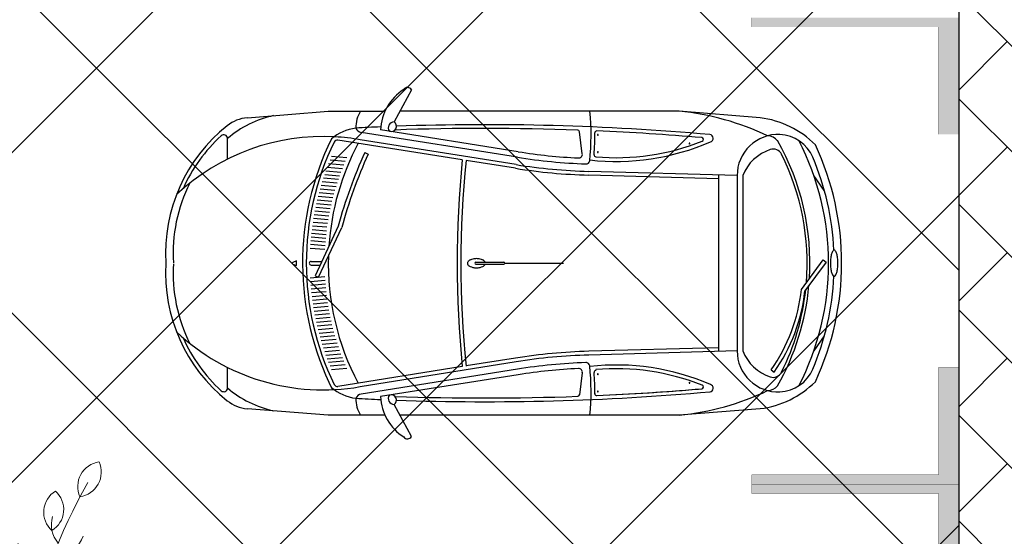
# Model space of a CAD drawing. Header units: millimetres. Extents: x 747415 to 1601423, y -236173 to 551995.
# Tile 456 of 549: x 1157477 to 1162751, y 213158 to 215927. Entities that reach past the tile are written whole.
import ezdxf

# ---------------------------------------------------------------- set-up
doc = ezdxf.new("R2010")
doc.units = ezdxf.units.MM
doc.header["$LTSCALE"] = 100
doc.header["$MEASUREMENT"] = 0
doc.linetypes.add('DASHED2', pattern=[9.525, 6.35, -3.175])
doc.layers.get('0').update_dxf_attribs({"linetype": 'CONTINUOUS', "lineweight": 0})
for name, color, linetype in [('T--A9041_VERHARDING_Parkeren', 9, 'CONTINUOUS'), ('T--L9041_VERHARDING_Wegen', 7, 'CONTINUOUS'), ('T--L9082_INRICHTING_SPECIFIEK_Auto', 8, 'CONTINUOUS')]:
    doc.layers.add(name, color=color, linetype=linetype)
for name, color, linetype, lineweight in [('T--A9041_VERHARDING_Wegen', 21, 'CONTINUOUS', 0), ('T--A9042_BEPLANTING', 90, 'CONTINUOUS', 0), ('T--L9042_BOMEN', 84, 'CONTINUOUS', 0), ('T--L9067_BEHEERVOORZIENING_Belijning', 7, 'DASHED2', 0)]:
    doc.layers.add(name, color=color, linetype=linetype, lineweight=lineweight)
doc.layers.add('T--A9072_BELIJNING', color=7, linetype='CONTINUOUS', lineweight=0, true_color=0xffffff)

# ---------------------------------------------------------------- blocks, each defined once
blk = doc.blocks.new('auto64')
for points in [[(-2304.5, 929), (-2397.7, 757.5)], [(-3183.6, 779.6), (-2750, 815), (-2446.3, 815)], [(-436.4, 779.6), (-870, 815), (-2366.4, 815)], [(-1737, 567.8), (-2573.7, 701.2)], [(-1732.3, 597.4), (-2470.4, 715.1)], [(-1389.3, 586.7), (-1404.3, 704.7)], [(-3290, 558.5), (-3290, 668.7)], [(-2032.1, 554.1), (-2698.1, 660.3)], [(-1743.3, 528.3), (-2580, 661.7)], [(-2554.7, 593.2), (-2536.5, 585)], [(-2667, 525.7), (-2748.1, 532.8)], [(-2658.9, 545), (-2740.4, 552.2)], [(-2650.5, 564.4), (-2732.4, 571.6)], [(-1746.5, 508.6), (-2012.3, 550.9)], [(-2682.1, 486.9), (-2762.6, 494)], [(-2674.7, 506.3), (-2755.5, 513.4)], [(-560, 470), (-1354.3, 492.1)], [(-2702.5, 428.4), (-2782.1, 435.5)], [(-2696, 447.9), (-2775.9, 455)], [(-2689.2, 467.4), (-2769.4, 474.5)], [(-660, 452.8), (-1354.9, 472.1)], [(-660, 470), (-660, -470)], [(-560, 470.1), (-560, -470.1)], [(-530, 470), (-530, -470)], [(-93, 390), (-149.4, 470)], [(-2720, 369.7), (-2798.9, 376.7)], [(-2714.5, 389.3), (-2793.6, 396.3)], [(-2708.6, 408.9), (-2788, 415.9)], [(-2734.9, 310.8), (-2813.3, 317.8)], [(-2730.2, 330.5), (-2808.8, 337.4)], [(-2725.3, 350.1), (-2804, 357.1)], [(-2743.3, 271.4), (-2821.4, 278.3)], [(-2739.2, 291.1), (-2817.5, 298)], [(-2753.8, 212.1), (-2831.6, 219)], [(-2750.6, 231.9), (-2828.5, 238.8)], [(-2747.1, 251.7), (-2825.1, 258.6)], [(-2761.6, 152.6), (-2839.3, 159.4)], [(-2759.9, 172.5), (-2837, 179.3)], [(-2758.1, 192.4), (-2834.5, 199.2)], [(-2697.1, 199), (-2820.5, -67), (-2802.3, -75.4), (-2678.2, 192.1)], [(-2765.1, 112.7), (-2843.1, 119.6)], [(-2763.4, 132.6), (-2841.4, 139.5)], [(-2768.7, 72.9), (-2846.4, 79.7)], [(-2766.9, 92.8), (-2844.6, 99.7)], [(-2940.1, -4.6), (-2921, -12.7), (-2921, 0), (-2921, 12.7), (-2940.1, 4.6)], [(-2841.7, 10), (-2784.7, 10)], [(-1960.2, 5), (-1810.2, 5)], [(-1805.2, 0), (-1490.2, 0)], [(-216, -140.7), (-98.2, 17.6), (-82.2, 5.7), (-196.7, -148.3)], [(-2841.7, -10), (-2794, -10)], [(-1960.2, -5), (-1810.2, -5)], [(-2768.7, -72.9), (-2846.4, -79.7)], [(-2766.9, -92.8), (-2844.6, -99.7)], [(-2765.1, -112.7), (-2843.1, -119.6)], [(-2763.4, -132.6), (-2841.4, -139.5)], [(-2761.6, -152.6), (-2839.3, -159.4)], [(-2759.9, -172.5), (-2837, -179.3)], [(-2758.1, -192.4), (-2834.5, -199.2)], [(-2753.8, -212.1), (-2831.6, -219)], [(-2750.6, -231.9), (-2828.5, -238.8)], [(-2747.1, -251.7), (-2825.1, -258.6)], [(-2743.3, -271.4), (-2821.4, -278.3)], [(-2739.2, -291.1), (-2817.5, -298)], [(-2734.9, -310.8), (-2813.3, -317.8)], [(-2730.2, -330.5), (-2808.8, -337.4)], [(-2725.3, -350.1), (-2804, -357.1)], [(-2720, -369.7), (-2798.9, -376.7)], [(-2714.5, -389.3), (-2793.6, -396.3)], [(-2708.6, -408.9), (-2788, -415.9)], [(-93, -390), (-149.4, -470)], [(-2702.5, -428.4), (-2782.1, -435.5)], [(-2696, -447.9), (-2775.9, -455)], [(-2689.2, -467.4), (-2769.4, -474.5)], [(-660, -452.8), (-1354.9, -472.1)], [(-560, -470), (-1354.3, -492.1)], [(-2682.1, -486.9), (-2762.6, -494)], [(-2674.7, -506.3), (-2755.5, -513.4)], [(-2667, -525.7), (-2748.1, -532.8)], [(-1746.5, -508.6), (-2012.3, -550.9)], [(-3290, -668.7), (-3290, -558.5)], [(-2658.9, -545), (-2740.4, -552.2)], [(-2650.5, -564.4), (-2732.4, -571.6)], [(-2032.1, -554.1), (-2698.1, -660.3)], [(-1743.3, -528.3), (-2580, -661.7)], [(-1737, -567.8), (-2573.7, -701.2)], [(-377.6, -572), (-361.2, -583.4)], [(-1732.3, -597.4), (-2470.4, -715.1)], [(-1389.3, -586.7), (-1404.3, -704.7)], [(-2446.3, -815), (-2750, -815), (-3183.6, -779.6)], [(-2304.5, -929), (-2397.7, -757.5)], [(-436.4, -779.6), (-870, -815), (-2366.4, -815)]]:
    blk.add_lwpolyline(points)
for centre, radius, start, end in [((-2199.5, 702.7), 271.1, 122.5061, 177.3807), ((-2325.6, 917.5), 24, 28.4487, 144.8117), ((-2433.2, 726.8), 169.4, 148.6333, 180.9564), ((-2582.9, 684), 1240.6, 353.7279, 6.0623), ((-1012.2, -604.7), 1426.8, 64.4533, 84.2811), ((-3167.3, 580.3), 200, 94.6669, 128.5195), ((-2919.5, 231.4), 573.2, 102.481, 130.272), ((-2396.9, 725.7), 31.7, 91.422, 214.9423), ((-2412.7, 733.7), 28.1, 248.5131, 57.8511), ((-1911, -12957.7), 13700.1, 84.95581, 91.981), ((-500.4, 274.6), 509, 45.0724, 82.7817), ((-2747.5, 52.9), 874.1, 128.5195, 183.4666), ((-3310, 668.7), 20, 0, 132.4061), ((-2566.5, 466), 260.5, 97.9758, 129.7902), ((-1914, -11588.8), 12332, 92.58016, 93.20092), ((-2568.5, 737.6), 36.8, 201.7756, 261.8193), ((-1911, -12957.7), 13680.1, 87.91744, 92.01787), ((-1414.2, 703.4), 10, 7.2745, 87.9174), ((-2582.9, 684), 1260.6, 355.3159, 0.6912), ((-1312.4, 699.3), 10, 87.4901, 180.6912), ((-1911, -12957.7), 13680.1, 85.12905, 87.49008), ((-1306, 687.5), 2.5, 90, 270), ((-1306, 687.5), 2.5, 270, 90), ((-708.2, 669.4), 20, 284.8612, 84.9558), ((-339.9, 470), 220.1, 87.5524, 180.0097), ((-339.1, 490.1), 200, 22.8604, 87.5524), ((-2779, -463.8), 1142.9, 86.7478, 133.301), ((-2747.5, 52.9), 854.1, 132.4061, 156.0666), ((-1377.2, 0), 1510.8, 153.8364, 206.6643), ((-1377.2, 0), 1490.8, 154.1833, 205.8167), ((-1377.2, 0), 1372.8, 152.0676, 176.1797), ((-2715.3, 657.3), 20, 86.7478, 153.8364), ((-2701.2, 640.5), 20, 80.9423, 154.1833), ((-2779, -463.8), 1142.9, 79.9751, 86.7478), ((-1209, 1821.9), 1276.3, 263.6929, 293.3519), ((-1209, 1821.9), 1256.3, 265.0494, 291.5959), ((-815.2, 640.9), 2.5, 90, 270), ((-815.2, 640.9), 2.5, 270, 90), ((-750.2, 663), 10, 291.5959, 85.1291), ((-398.9, 609.8), 72.8, 40.2199, 88.4107), ((-1501.5, 0), 1331.5, 356.4569, 29.5582), ((-1501.5, 0), 1431.5, 332.6464, 27.3536), ((-1501.5, 0), 1501.5, 334.9815, 25.0185), ((-87.3, -520.5), 2707.1, 155.7055, 164.5863), ((-87.3, -520.5), 2687.1, 155.7055, 164.6216), ((-1271, 3490.9), 2930, 260.9423, 267.2804), ((-1409.1, 584.2), 20, 267.2804, 7.2745), ((-1316.5, 580.2), 10, 175.3159, 265.0494), ((-1306, 595.5), 2.5, 90, 270), ((-1306, 595.5), 2.5, 270, 90), ((-306.1, 380.4), 241.2, 108.384, 158.1789), ((-366.4, 561.8), 50, 26.3311, 108.384), ((-1501.5, 0), 1316.5, 355.4418, 26.3311), ((3446.7, 0), 5506.7, 174.225, 185.775), ((3446.7, 0), 5486.7, 174.2369, 185.7631), ((-1271, 3490.9), 3000, 260.9423, 268.4089), ((-1271, 3490.9), 2960, 260.9423, 268.0852), ((-1369.3, 552.5), 20, 268.0852, 348.1357), ((-1461.9, 3509.8), 2978.7, 271.7693, 271.819), ((-1501.5, 0), 1461.5, 2.7376, 22.8604), ((-1271, 3490.9), 3020, 260.9423, 268.4089), ((-2747.5, 52.9), 834.1, 153.1339, 183.4666), ((2.9, 33.2), 59.3, 145.403, 164.0546), ((-40, 62.8), 7.21, 90, 145.403), ((-40, 62.8), 7.21, 34.597, 90), ((-82.9, 33.2), 59.3, 15.9454, 34.597), ((-2938.2, 0), 5, 112.786, 247.214), ((-2841.7, 0), 10, 90, 270), ((-1377.2, 0), 1372.8, 178.392, 207.9324), ((-1992, 0), 13, 140.4731, 180), ((-1992, 0), 13, 180, 219.5269), ((-1975.1, -13.9), 34.9, 116.6567, 140.4731), ((-1963.8, -36.4), 60, 101.7464, 116.6567), ((-1956.4, -72.1), 96.5, 90, 101.7464), ((-1960.2, 0), 5, 90, 270), ((-1956.4, -72.1), 96.5, 78.2536, 90), ((-1949, -36.4), 60, 63.3433, 78.2536), ((-1937.7, -13.9), 34.9, 39.5269, 63.3433), ((-1920.8, 0), 13, 22.6244, 39.5269), ((-1810.2, 0), 5, 270, 90), ((184.7, 0), 244.7, 173.2506, 180), ((184.7, 0), 244.7, 180, 186.7494), ((72.7, 13.3), 131.9, 164.0546, 173.2506), ((-152.7, 13.3), 131.9, 6.7494, 15.9454), ((-264.7, 0), 244.7, 0, 6.7494), ((-264.7, 0), 244.7, 353.2506, 0), ((-2747.5, -52.9), 874.1, 176.5334, 231.4805), ((-2747.5, -52.9), 834.1, 176.5334, 206.8661), ((-1975.1, 13.9), 34.9, 219.5269, 243.3433), ((-1963.8, 36.4), 60, 243.3433, 258.2536), ((-1956.4, 72.1), 96.5, 258.2536, 270), ((-1956.4, 72.1), 96.5, 270, 281.7464), ((-1949, 36.4), 60, 281.7464, 296.6567), ((-1937.7, 13.9), 34.9, 296.6567, 320.4731), ((-1920.8, 0), 13, 320.4731, 337.3756), ((72.7, -13.3), 131.9, 186.7494, 195.9454), ((2.9, -33.2), 59.3, 195.9454, 214.597), ((-82.9, -33.2), 59.3, 325.403, 344.0546), ((-152.7, -13.3), 131.9, 344.0546, 353.2506), ((-1501.5, 0), 1461.5, 337.1396, 357.2624), ((-40, -62.8), 7.21, 214.597, 270), ((-40, -62.8), 7.21, 270, 325.403), ((-1132.8, -43.1), 922, 324.9998, 353.9253), ((-1132.8, -43.1), 942, 324.9998, 353.5912), ((-1501.5, 0), 1331.5, 330.4418, 354.8462), ((-1501.5, 0), 1316.5, 333.6689, 353.7639), ((-2779, 463.8), 1142.9, 226.699, 280.0249), ((-2747.5, -52.9), 854.1, 203.9334, 227.5939), ((-1271, -3490.9), 3020, 91.5911, 99.0577), ((-339.9, -470), 220.1, 179.9903, 272.4476), ((-306.1, -380.4), 241.2, 201.8211, 251.616), ((-1271, -3490.9), 3000, 91.5911, 99.0577), ((-1271, -3490.9), 2960, 91.9167, 99.0577), ((-1271, -3490.9), 2930, 92.7196, 99.0577), ((-1409.1, -584.2), 20, 352.7255, 92.7196), ((-1369.4, -552.6), 20, 6.1809, 91.9167), ((-1461.9, -3509.8), 2978.7, 88.1848, 88.2307), ((-2582.9, -684), 1240.6, 353.9377, 6.1809), ((-1209, -1821.9), 1276.3, 66.6481, 96.3071), ((-1316.1, -584.8), 10, 87.1473, 184.478), ((-1209, -1821.9), 1256.3, 68.4041, 94.9506), ((-339.1, -490.1), 200, 272.4476, 337.1396), ((-2582.9, -684), 1260.6, 359.3088, 4.478), ((-1306, -595.5), 2.5, 90, 270), ((-1306, -595.5), 2.5, 270, 90), ((-366.4, -561.8), 50, 251.616, 333.6689), ((-3310, -668.7), 20, 227.5939, 0), ((-2919.5, -231.4), 573.2, 229.728, 257.519), ((-2566.5, -466), 260.5, 230.2098, 262.0242), ((-2701.2, -640.5), 20, 205.8167, 279.0577), ((-1911, 12957.7), 13680.1, 272.50992, 274.87095), ((-1911, 12957.7), 13680.1, 272.50992, 274.79654), ((-1306, -687.5), 2.5, 90, 270), ((-1306, -687.5), 2.5, 270, 90), ((-1012.2, 604.7), 1426.8, 275.7189, 295.5467), ((-815.2, -640.9), 2.5, 90, 270), ((-815.2, -640.9), 2.5, 270, 90), ((-750.2, -663), 10, 274.8709, 68.4041), ((-708.2, -669.4), 20, 275.0442, 75.1388), ((-500.4, -274.6), 509, 277.2183, 314.9276), ((-398.9, -609.8), 72.8, 271.5893, 319.7801), ((-3167.3, -580.3), 200, 231.4805, 265.3331), ((-2433.2, -726.8), 169.4, 179.0436, 211.3667), ((-2568.5, -737.6), 36.8, 98.1807, 158.2244), ((-1914, 11588.8), 12332, 266.79908, 267.41984), ((-2199.5, -702.7), 271.1, 182.6193, 237.4939), ((-2396.9, -725.7), 31.7, 145.0577, 268.578), ((-2412.7, -733.7), 28.1, 302.1489, 111.4869), ((-1911, 12957.7), 13680.1, 267.98213, 272.08256), ((-1911, 12957.7), 13700.1, 268.019, 275.05153), ((-1414.2, -703.4), 10, 272.0826, 352.7255), ((-1312.4, -699.3), 10, 179.3088, 272.5099), ((-2325.6, -917.5), 24, 215.1883, 331.5513)]:
    blk.add_arc(centre, radius, start, end)
blk = doc.blocks.new('boom26')
for centre, radius, start, end in [((155.7, 1905), 132.8, 103.0821, 209.3601), ((9.9, 1969.2), 132.8, 283.0821, 29.3601), ((2713.7, 860.7), 2847.5, 157.8706, 194.6902), ((-37, 1751.1), 132.8, 129.691, 235.969), ((-196.1, 1743.2), 132.8, 309.691, 55.969), ((25.8, 1694.3), 147.2, 169.7791, 241.1753), ((185.5, 1474.8), 132.8, 83.1766, 189.4546), ((70.3, 1584.8), 132.8, 263.1766, 9.4546), ((-362.8, 2000.5), 688.5, 293.5336, 321.1072), ((-659.1, 1432.1), 132.8, 149.5314, 255.8094), ((-806, 1370.7), 132.8, 329.5314, 75.8094), ((-199.5, 1371.8), 189.7, 139.2589, 245.537), ((-421.8, 1323), 189.7, 319.2589, 65.537), ((-1163.5, 1406.5), 132.8, 161.751, 268.029), ((-1294.2, 1315.4), 132.8, 341.751, 88.029), ((1710.4, 3800.5), 3830.1, 218.5331, 241.7877), ((-2075.7, 884.9), 1445.9, 355.513, 21.8929), ((368.4, 1461.7), 697.8, 193.8405, 224.247), ((936.5, 1172.1), 132.8, 82.8871, 189.1651), ((821.9, 1282.7), 132.8, 262.8871, 9.1651), ((1196.1, 1147.7), 132.8, 56.6076, 162.8856), ((1142.3, 1297.6), 132.8, 236.6076, 342.8856), ((280.5, 1007.6), 189.7, 103.0821, 209.3601), ((72.3, 1099.4), 189.7, 283.0821, 29.3601), ((2322.5, -556.2), 2147.2, 124.9862, 161.6941), ((1401.7, 856), 666.1, 151.7973, 176.9648), ((-924.8, 1385.2), 1141.4, 314.8692, 341.5947), ((1118, 714.4), 189.7, 56.6076, 162.8856), ((1041.1, 928.6), 189.7, 236.6076, 342.8856), ((-543.1, 3036.5), 2706.6, 291.933, 303.1444), ((-995.8, 509.1), 189.7, 9.3193, 115.5973), ((-890.6, 710.8), 189.7, 189.3193, 295.5973), ((-624.7, 1194.2), 679.7, 239.8131, 293.7836), ((-1943.9, 389.4), 132.8, 4.7677, 111.0458), ((-1859.3, 524.3), 132.8, 184.7677, 291.0458), ((1477.5, 301.2), 189.7, 51.1528, 157.4308), ((-332.2, 2833.4), 2847.5, 236.9681, 273.6695), ((-1360.8, 278.9), 189.7, 2.7217, 108.9997), ((-1233.1, 467.2), 189.7, 182.7217, 288.9997), ((1663.8, -420.8), 868.2, 103.3279, 127.7935), ((1421.3, 521.7), 189.7, 231.1528, 337.4308), ((-1941.9, -191.8), 688.5, 32.5366, 60.1102), ((-2516.8, -1438.1), 2188.5, 42.6505, 54.2085), ((1788.1, 224), 132.8, 36.861, 143.139), ((-1756.6, 176.7), 132.8, 28.2156, 134.4936), ((-1732.6, 334.1), 132.8, 208.2156, 314.4936), ((-1661.4, 385.1), 147.2, 248.8767, 308.1371), ((1189, -2581.6), 2847.5, 74.9681, 112.0411), ((1696.6, 157.7), 147.2, 86.8767, 146.1371), ((1788.1, 383.2), 132.8, 216.861, 323.139), ((1150.6, -2047.2), 2308.7, 90.4669, 117.4844), ((1841.8, 2142.3), 2188.5, 240.6505, 252.2085), ((1702.7, 470.5), 412, 210.4763, 257.4087), ((1975.9, 82.3), 132.8, 26.4801, 132.7581), ((2004.6, 238.9), 132.8, 206.4801, 312.7581), ((-1472.8, -25.2), 132.8, 36.8567, 143.1347), ((-2096.9, 3334.3), 3360.2, 281.2858, 286.2361), ((356.9, 5737.6), 5829.6, 254.94405, 265.30416), ((-157.6, 111.5), 120, 273.6695, 14.6232), ((75.4, 169), 120, 194.6902, 292.0411), ((1190, -41.5), 189.7, 26.4801, 132.7581), ((1591.9, 10.8), 132.8, 26.4801, 132.7581), ((1620.6, 167.4), 132.8, 206.4801, 312.7581), ((-1472.8, 134.1), 132.8, 216.8567, 323.1347), ((1231, 182.4), 189.7, 206.4801, 312.7581), ((112.8, -52.2), 60, 117.4844, 215.9239), ((-1908.4, 529.4), 1457.9, 283.3232, 338.4729), ((-125.3, -132.2), 60, 337.2295, 85.3042), ((2370, 1583.2), 2847.5, 215.9239, 253.3681), ((7467.3, -3319.2), 8174.3, 157.22955, 169.12777), ((26.2, -236.7), 120, 37.8277, 157.4981), ((1436.7, -451.9), 189.7, 26.4801, 132.7581), ((935.3, -2818.2), 2533.1, 81.5413, 104.631), ((1477.7, -228.1), 189.7, 206.4801, 312.7581), ((-1279.7, -546.1), 189.7, 36.861, 143.139), ((-420.9, -3045), 2706.6, 97.0317, 105.1444), ((-1279.7, -318.6), 189.7, 216.861, 323.139), ((1340.5, -2672.1), 2706.6, 124.198, 134.5901), ((-1216.7, -1716.6), 1510.5, 15.1971, 49.2879), ((-1630.3, -622.3), 666.1, 335.8015, 3.4272), ((-499.6, -846.6), 189.7, 80.7132, 186.9912), ((-657.3, -682.5), 189.7, 260.7132, 6.9912), ((2197.5, -384.9), 1620.7, 189.2555, 212.2447), ((1328, -877.2), 189.7, 38.5051, 144.7832), ((1290.8, -2554.5), 1790.5, 91.6796, 104.4588), ((1321.5, -649.7), 189.7, 218.5051, 324.7832), ((-1519.8, -956.6), 132.8, 52.7003, 158.9783), ((-978.1, -934.8), 132.8, 94.7219, 200.9999), ((-1113, -850.1), 132.8, 274.7219, 20.9999), ((236.8, -925), 259.2, 156.2605, 200.3773), ((-1563.3, -803.4), 132.8, 232.7003, 338.9783), ((590.2, -2836.8), 2188.5, 114.7162, 126.2743), ((1371.2, -846.4), 350.7, 193.7041, 232.3597), ((1513.1, -1078.2), 132.8, 36.8567, 143.1347), ((-804.5, -1188.3), 475.6, 345.8111, 23.9227), ((89.6, -1072.6), 132.8, 139.2589, 245.537), ((-66, -1106.8), 132.8, 319.2589, 65.537), ((1406.1, -1337.2), 339.5, 87.2638, 117.1832), ((1513.2, -918.9), 132.8, 216.8567, 323.1347), ((1364.1, -1014.7), 147.2, 182.1991, 241.4596), ((898.6, -1201.6), 132.8, 160.9227, 267.2007), ((766.7, -1290.9), 132.8, 340.9227, 87.2007), ((-247.9, -1843.7), 688.5, 104.6024, 132.176), ((-275.4, -1349), 132.8, 114.555, 220.833), ((-431, -1315), 132.8, 294.555, 40.833), ((-478.9, -1770.2), 132.8, 114.871, 221.149), ((-634.7, -1737.1), 132.8, 294.871, 41.149)]:
    blk.add_arc(centre, radius, start, end)
blk = doc.blocks.new('9041_parkeerplaats_2500x5000_hoeklijn')
at = {"layer": 'T--A9072_BELIJNING', "linetype": 'Continuous'}
h = blk.add_hatch(color=256, dxfattribs=at)
h.paths.add_polyline_path([(-1200, -1390), (-1250, -1390), (-1250, -2500), (-625, -2500), (-625, -2390), (-1200, -2390)])
h.paths.add_polyline_path([(1250, -1390), (1200, -1390), (1200, -2390), (625, -2390), (625, -2500), (1250, -2500)])
at = {"layer": 'T--L9067_BEHEERVOORZIENING_Belijning', "const_width": 1}
for points in [[(-1200, -1390), (-1250, -1390), (-1250, -2500), (-625, -2500), (-625, -2390), (-1200, -2390)], [(1250, -1390), (1200, -1390), (1200, -2390), (625, -2390), (625, -2500), (1250, -2500)]]:
    blk.add_lwpolyline(points, close=True, dxfattribs=at)
blk = doc.blocks.new('*U293')
at = {"layer": 'T--L9067_BEHEERVOORZIENING_Belijning'}
blk.add_blockref('9041_parkeerplaats_2500x5000_hoeklijn', (0, 1945, -0.5), dxfattribs=at)
blk = doc.blocks.new('*U294')
at = {"layer": 'T--L9067_BEHEERVOORZIENING_Belijning', "color": 0, "linetype": 'ByBlock', "lineweight": -2, "transparency": 16777216}
for p in [(17500, 0), (20000, 0)]:
    blk.add_blockref('*U293', p, dxfattribs=at)

msp = doc.modelspace()

# ---------------------------------------------------------------- hatches: boundary and pattern name
at = {"layer": 'T--A9041_VERHARDING_Parkeren', "linetype": 'Continuous'}
h = msp.add_hatch(dxfattribs=at)
h.set_pattern_fill('ANSI37', color=256, scale=10000, style=0)
h.paths.add_polyline_path([(1162508.673, 241218.765), (1162196.865, 241189.439), (1152508.673, 240937.759), (1152508.673, 193325.106), (1162508.673, 193325.106)])
at = {"layer": 'T--A9041_VERHARDING_Wegen', "linetype": 'Continuous'}
h = msp.add_hatch(dxfattribs=at)
h.set_pattern_fill('AR-HBONE', color=256, scale=100, style=0)
h.paths.add_polyline_path([(1162508.673, 193125.106), (1167408.673, 193834.318), (1167408.673, 241689.024), (1162508.673, 241218.765)])
at = {"layer": 'T--A9042_BEPLANTING'}
h = msp.add_hatch(dxfattribs=at)
h.set_pattern_fill('GRASS', color=256, scale=1500, style=0)
edge = h.paths.add_edge_path()
edge.add_line((1194589.183, 247525.193), (1194593.64, 247264.881))
edge.add_line((1194593.64, 247264.881), (1189597.042, 247120.843))
edge.add_line((1189597.042, 247120.843), (1179615.176, 246734.424))
edge.add_line((1179615.176, 246734.424), (1169673.169, 246260.926))
edge.add_line((1169673.169, 246260.926), (1159743.156, 245284.429))
edge.add_line((1159743.156, 245284.429), (1149794.302, 244232.037))
edge.add_line((1149794.302, 244232.037), (1139904.319, 243419.621))
edge.add_line((1139904.319, 243419.621), (1138613.747, 243325.021))
edge.add_line((1138613.747, 243325.021), (1135690.007, 243117.197))
edge.add_line((1135690.007, 243117.197), (1132771.926, 242932.503))
edge.add_line((1132771.926, 242932.503), (1129859.398, 242758.599))
edge.add_line((1129859.398, 242758.599), (1126616.556, 242566.575))
edge.add_line((1126616.556, 242566.575), (1123385.964, 242364.695))
edge.add_line((1123385.964, 242364.695), (1120184.728, 242139.833))
edge.add_line((1120184.728, 242139.833), (1117014.113, 241880.011))
edge.add_line((1117014.113, 241880.011), (1113876.289, 241570.228))
edge.add_line((1113876.289, 241570.228), (1110773.76, 241198.319))
edge.add_line((1110773.76, 241198.319), (1107692.214, 240764.72))
edge.add_line((1107692.214, 240764.72), (1104624.361, 240306.925))
edge.add_line((1104624.361, 240306.925), (1101572.465, 239835.828))
edge.add_line((1101572.465, 239835.828), (1100403.086, 239650.924))
edge.add_line((1100403.086, 239650.924), (1097780.987, 239217.99))
edge.add_line((1097780.987, 239217.99), (1095157.329, 238732.83))
edge.add_line((1095157.329, 238732.83), (1092526.922, 238274.052))
edge.add_line((1092526.922, 238274.052), (1089457.602, 237766.051))
edge.add_line((1089457.602, 237766.051), (1086388.73, 237224.846))
edge.add_line((1086388.73, 237224.846), (1083401.545, 236651.668))
edge.add_line((1083401.545, 236651.668), (1080469.385, 236024.459))
edge.add_line((1080469.385, 236024.459), (1077519.444, 235269.823))
edge.add_line((1077519.444, 235269.823), (1074567.867, 234454.498))
edge.add_line((1074567.867, 234454.498), (1071611.505, 233602.32))
edge.add_line((1071611.505, 233602.32), (1068661.406, 232725.291))
edge.add_line((1068661.406, 232725.291), (1065719.424, 231822.381))
edge.add_line((1065719.424, 231822.381), (1062684.54, 230856.109))
edge.add_line((1062684.54, 230856.109), (1059866.196, 229920.836))
edge.add_line((1059866.196, 229920.836), (1056845.381, 228880.035))
edge.add_line((1056845.381, 228880.035), (1054034.15, 227860.451))
edge.add_line((1054034.15, 227860.451), (1051908.682, 227043.859))
edge.add_line((1051908.682, 227043.859), (1051192.354, 226766.278))
edge.add_line((1051192.354, 226766.278), (1050671.69, 226564.519))
edge.add_line((1050671.69, 226564.519), (1049927.631, 226262.62))
edge.add_line((1049927.631, 226262.62), (1049070.32, 225903.54))
edge.add_line((1049070.32, 225903.54), (1048360.834, 225606.376))
edge.add_line((1048360.834, 225606.376), (1045574.185, 224396.868))
edge.add_line((1045574.185, 224396.868), (1042746.023, 223102.062))
edge.add_line((1042746.023, 223102.062), (1039916.204, 221736.561))
edge.add_line((1039916.204, 221736.561), (1037264.038, 220364.549))
edge.add_line((1037264.038, 220364.549), (1036639.036, 220037.907))
edge.add_line((1036639.036, 220037.907), (1035761.731, 219567.084))
edge.add_line((1035761.731, 219567.084), (1034455.173, 218860.02))
edge.add_line((1034455.173, 218860.02), (1031834.519, 217415.207))
edge.add_line((1031834.519, 217415.207), (1029063.532, 215837.52))
edge.add_line((1029063.532, 215837.52), (1026493.513, 214322.916))
edge.add_line((1026493.513, 214322.916), (1023661.374, 212596.81))
edge.add_line((1023661.374, 212596.81), (1021148.701, 211011.913))
edge.add_line((1021148.701, 211011.913), (1018664.489, 209394.723))
edge.add_line((1018664.489, 209394.723), (1016111.63, 207674.051))
edge.add_line((1016111.63, 207674.051), (1013541.964, 205866.676))
edge.add_line((1013541.964, 205866.676), (1011054.819, 204060.939))
edge.add_line((1011054.819, 204060.939), (1008551.61, 202180.933))
edge.add_line((1008551.61, 202180.933), (1006071.977, 200261.271))
edge.add_line((1006071.977, 200261.271), (1003623.026, 198305.877))
edge.add_line((1003623.026, 198305.877), (1001255.469, 196356.541))
edge.add_line((1001255.469, 196356.541), (998895.97, 194358.237))
edge.add_line((998895.97, 194358.237), (996592.894, 192340.973))
edge.add_line((996592.894, 192340.973), (994271.188, 190253.094))
edge.add_line((994271.188, 190253.094), (992089.799, 188232.713))
edge.add_line((992089.799, 188232.713), (989855.126, 186096.735))
edge.add_line((989855.126, 186096.735), (987565.682, 183840.779))
edge.add_line((987565.682, 183840.779), (985556.73, 181812.43))
edge.add_line((985556.73, 181812.43), (983340.235, 179499.914))
edge.add_line((983340.235, 179499.914), (981234.422, 177237.565))
edge.add_line((981234.422, 177237.565), (979162.94, 174943.215))
edge.add_line((979162.94, 174943.215), (977214.691, 172724.59))
edge.add_line((977214.691, 172724.59), (975036.892, 170165.071))
edge.add_line((975036.892, 170165.071), (973160.412, 167901.106))
edge.add_line((973160.412, 167901.106), (971300.145, 165540.186))
edge.add_line((971300.145, 165540.186), (970653.489, 164750.347))
edge.add_line((970653.489, 164750.347), (969323.906, 163031.694))
edge.add_line((969323.906, 163031.694), (967532.389, 160664.585))
edge.add_line((967532.389, 160664.585), (965620.33, 158124.446))
edge.add_line((965620.33, 158124.446), (963729.485, 155559.861))
edge.add_line((963729.485, 155559.861), (962160.024, 153368.205))
edge.add_line((962160.024, 153368.205), (960583.853, 151476.839))
edge.add_line((960583.853, 151476.839), (957868.106, 147829.141))
edge.add_line((957868.106, 147829.141), (955546.579, 144354.957))
edge.add_line((955546.579, 144354.957), (952781.766, 139999.101))
edge.add_line((952781.766, 139999.101), (950228.309, 135925.671))
edge.add_line((950228.309, 135925.671), (947689.507, 131669.07))
edge.add_line((947689.507, 131669.07), (945836.511, 128467.426))
edge.add_line((945836.511, 128467.426), (939785.242, 117718.876))
edge.add_line((939785.242, 117718.876), (930712.869, 102774.401))
edge.add_line((930712.869, 102774.401), (922173.53, 90199.799))
edge.add_arc((831492.457, 157259.067), 112782.989, 306.60619454, 323.5168236, ccw=False)
edge.add_line((898746.269, 66722.183), (906881.323, 58450.839))
edge.add_arc((1039056.702, -43733.649), 167068.849, 138.06483794, 142.29247104, ccw=False)
edge.add_line((914773.924, 67916.66), (924725.806, 83316.857))
edge.add_line((924725.806, 83316.857), (935036.865, 100427.915))
edge.add_line((935036.865, 100427.915), (938271.243, 105214.41))
edge.add_line((938271.243, 105214.41), (944567.151, 115601.153))
edge.add_line((944567.151, 115601.153), (949536.685, 124088.131))
edge.add_line((949536.685, 124088.131), (954824.472, 132626.587))
edge.add_line((954824.472, 132626.587), (959827.89, 140132.671))
edge.add_line((959827.89, 140132.671), (963059.812, 145135.12))
edge.add_line((963059.812, 145135.12), (965500.197, 148828.356))
edge.add_line((965500.197, 148828.356), (966613.361, 150562.786))
edge.add_line((966613.361, 150562.786), (968025.373, 152669.584))
edge.add_line((968025.373, 152669.584), (969925.147, 155201.552))
edge.add_line((969925.147, 155201.552), (971712.101, 157704.465))
edge.add_line((971712.101, 157704.465), (973307.285, 159791.446))
edge.add_line((973307.285, 159791.446), (974380.773, 161326.936))
edge.add_line((974380.773, 161326.936), (975513.5, 162711.848))
edge.add_line((975513.5, 162711.848), (977022.752, 164676.523))
edge.add_line((977022.752, 164676.523), (979125.989, 167160.936))
edge.add_line((979125.989, 167160.936), (980701.644, 168861.659))
edge.add_line((980701.644, 168861.659), (983077.997, 171627.505))
edge.add_line((983077.997, 171627.505), (985074.319, 173856.029))
edge.add_line((985074.319, 173856.029), (986909.132, 175828.505))
edge.add_line((986909.132, 175828.505), (989063.699, 178159.256))
edge.add_line((989063.699, 178159.256), (991154.428, 180245.145))
edge.add_line((991154.428, 180245.145), (993121.205, 182057.606))
edge.add_line((993121.205, 182057.606), (995324.494, 184142.051))
edge.add_line((995324.494, 184142.051), (997280.219, 186006.612))
edge.add_line((997280.219, 186006.612), (999623.744, 188200.448))
edge.add_line((999623.744, 188200.448), (1002349.065, 190608.065))
edge.add_line((1002349.065, 190608.065), (1004754.956, 192653.066))
edge.add_line((1004754.956, 192653.066), (1007294.928, 194741.918))
edge.add_line((1007294.928, 194741.918), (1008978.786, 196161.928))
edge.add_line((1008978.786, 196161.928), (1011076.047, 197755.95))
edge.add_line((1011076.047, 197755.95), (1013065.241, 199247.814))
edge.add_line((1013065.241, 199247.814), (1015821.037, 201346.882))
edge.add_line((1015821.037, 201346.882), (1017686.716, 202722.52))
edge.add_line((1017686.716, 202722.52), (1020957.031, 204817.97))
edge.add_line((1020957.031, 204817.97), (1023228.197, 206313.401))
edge.add_line((1023228.197, 206313.401), (1026470.58, 208376.744))
edge.add_line((1026470.58, 208376.744), (1028603.548, 209658.432))
edge.add_line((1028603.548, 209658.432), (1030968.801, 211111.637))
edge.add_line((1030968.801, 211111.637), (1032974.557, 212278.47))
edge.add_line((1032974.557, 212278.47), (1034989.373, 213415.47))
edge.add_line((1034989.373, 213415.47), (1036654.679, 214452.728))
edge.add_line((1036654.679, 214452.728), (1038246.03, 215241.653))
edge.add_line((1038246.03, 215241.653), (1039948.347, 216202.761))
edge.add_line((1039948.347, 216202.761), (1041825.775, 217172.039))
edge.add_line((1041825.775, 217172.039), (1043014.131, 217759.859))
edge.add_line((1043014.131, 217759.859), (1045164.207, 218821.145))
edge.add_line((1045164.207, 218821.145), (1047341.541, 219812.404))
edge.add_line((1047341.541, 219812.404), (1050071.07, 221013.985))
edge.add_line((1050071.07, 221013.985), (1051244.22, 221490.97))
edge.add_line((1051244.22, 221490.97), (1052347.556, 221956.97))
edge.add_line((1052347.556, 221956.97), (1053649.506, 222430.47))
edge.add_line((1053649.506, 222430.47), (1054533.126, 222784.97))
edge.add_line((1054533.126, 222784.97), (1056086.056, 223306.47))
edge.add_line((1056086.056, 223306.47), (1057869.317, 223968.97))
edge.add_line((1057869.317, 223968.97), (1060574.556, 224929.97))
edge.add_line((1060574.556, 224929.97), (1063483.693, 225922.97))
edge.add_line((1063483.693, 225922.97), (1065608.903, 226631.593))
edge.add_line((1065608.903, 226631.593), (1069173.064, 227676.47))
edge.add_line((1069173.064, 227676.47), (1072281.977, 228625.637))
edge.add_line((1072281.977, 228625.637), (1075375.394, 229611.47))
edge.add_line((1075375.394, 229611.47), (1077123.927, 230119.62))
edge.add_line((1077123.927, 230119.62), (1080375.394, 230986.97))
edge.add_line((1080375.394, 230986.97), (1082892.594, 231747.063))
edge.add_line((1082892.594, 231747.063), (1087287.423, 232727.295))
edge.add_line((1087287.423, 232727.295), (1089726.851, 233304.236))
edge.add_line((1089726.851, 233304.236), (1092683.446, 233905.227))
edge.add_line((1092683.446, 233905.227), (1095564.394, 234529.046))
edge.add_line((1095564.394, 234529.046), (1098820.303, 235134.124))
edge.add_line((1098820.303, 235134.124), (1101429.17, 235680.801))
edge.add_line((1101429.17, 235680.801), (1102775.394, 235932.97))
edge.add_line((1102775.394, 235932.97), (1105482.445, 236248.973))
edge.add_line((1105482.445, 236248.973), (1107758.807, 236612.397))
edge.add_line((1107758.807, 236612.397), (1110496.735, 236978.709))
edge.add_line((1110496.735, 236978.709), (1115376.091, 237663.748))
edge.add_line((1115376.091, 237663.748), (1120160.891, 238162.648))
edge.add_line((1120160.891, 238162.648), (1122883.614, 238303.454))
edge.add_line((1122883.614, 238303.454), (1125390.669, 238461.915))
edge.add_line((1125390.669, 238461.915), (1128123.405, 238391.97))
edge.add_line((1128123.405, 238391.97), (1132768.171, 238736.47))
edge.add_line((1132768.171, 238736.47), (1135790.587, 239107.966))
edge.add_line((1135790.587, 239107.966), (1138342.94, 239481.456))
edge.add_line((1138342.94, 239481.456), (1142060.43, 239524.47))
edge.add_line((1142060.43, 239524.47), (1147419.918, 239838.053))
edge.add_line((1147419.918, 239838.053), (1152508.673, 240937.759))
edge.add_line((1152508.673, 240937.759), (1161790.445, 241405.25))
edge.add_line((1161790.445, 241405.25), (1166293.104, 242414.317))
edge.add_line((1166293.104, 242414.317), (1170003.913, 243136.47))
edge.add_line((1170003.913, 243136.47), (1182817.631, 243902.97))
edge.add_line((1182817.631, 243902.97), (1191677.387, 244103.47))
edge.add_line((1191677.387, 244103.47), (1200992.076, 244164.47))
edge.add_line((1200992.076, 244164.47), (1212315.556, 244345.47))
edge.add_line((1212315.556, 244345.47), (1212435.36, 247419.97))
edge.add_line((1212435.36, 247419.97), (1205479.36, 247503.517))
edge.add_line((1205479.36, 247503.517), (1202606.248, 247460.622))
edge.add_line((1202606.248, 247460.622), (1194593.64, 247264.881))

# ---------------------------------------------------------------- linework, layer by layer
at = {"layer": 'T--A9041_VERHARDING_Parkeren', "linetype": 'Continuous'}
msp.add_lwpolyline([(1162508.673, 241218.765), (1162196.865, 241189.439), (1152508.673, 240937.759), (1152508.673, 193325.106), (1162508.673, 193325.106)], close=True, dxfattribs=at)
at = {"layer": 'T--A9041_VERHARDING_Wegen', "linetype": 'Continuous', "const_width": 1}
msp.add_lwpolyline([(1162508.673, 193125.106), (1167408.673, 193834.318), (1167408.673, 241689.024), (1162508.673, 241218.765)], close=True, dxfattribs=at)
at = {"layer": 'T--L9041_VERHARDING_Wegen', "const_width": 1}
msp.add_lwpolyline([(1162508.673, 193125.106), (1162508.673, 241209.36)], dxfattribs=at)

# ---------------------------------------------------------------- block references
at = {"layer": 'T--L9042_BOMEN', "linetype": 'Continuous', "rotation": 273.4399454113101}
msp.add_blockref('boom26', (1157508.673, 211537.759), dxfattribs=at)
at = {"layer": 'T--L9067_BEHEERVOORZIENING_Belijning', "rotation": 89.99999999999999}
msp.add_blockref('*U294', (1161953.673, 194687.759, 0.5), dxfattribs=at)
at = {"layer": 'T--L9082_INRICHTING_SPECIFIEK_Auto'}
msp.add_blockref('auto64', (1161879.876, 214621.636), dxfattribs=at)

doc.saveas('drawing.dxf')
